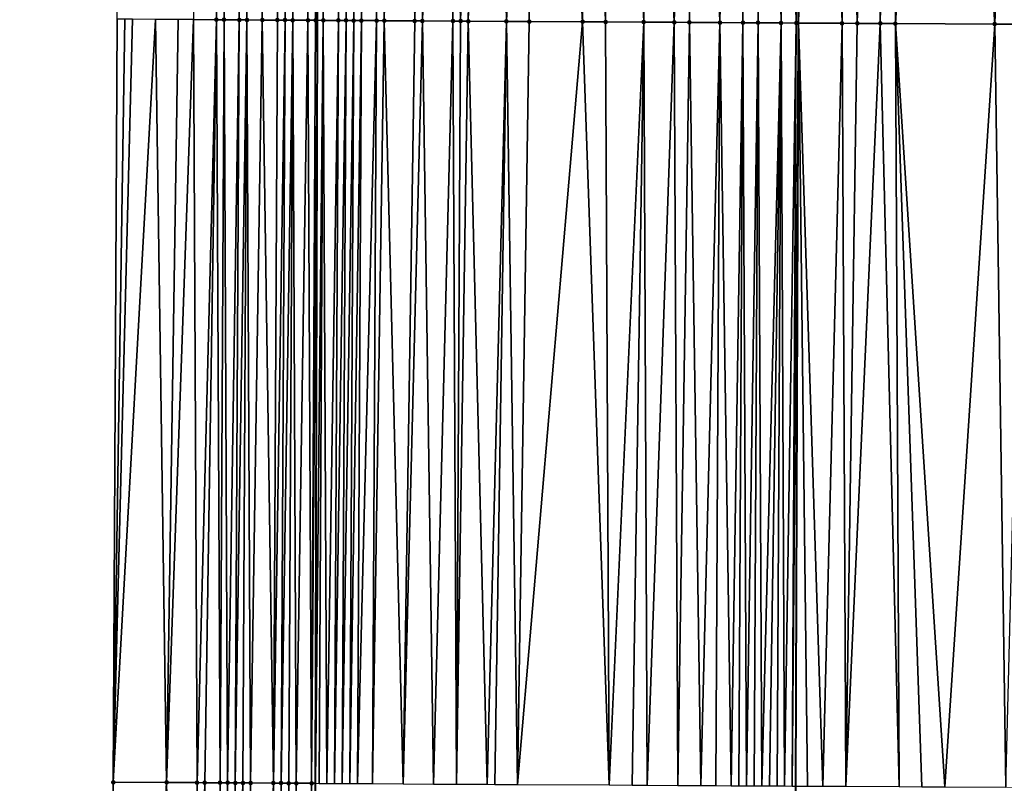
# Model space of a CAD drawing. Header units: feet. Extents: x 2004186 to 2014793, y 836912 to 864902.
# Tile 308 of 974: x 2010718 to 2010743, y 845921 to 845941. Entities that reach past the tile are written whole.
import ezdxf

# ---------------------------------------------------------------- set-up
doc = ezdxf.new("R2010")
doc.units = ezdxf.units.FT
doc.header["$LTSCALE"] = 100
doc.header["$MEASUREMENT"] = 0
for name, color, linetype, lineweight in [('EP_Travel Lane', 5, 'Continuous', 40), ('GPL_Skip Line', 2, 'Continuous', 40), ('Road Shots', 4, 'Continuous', 200), ('Road X-Section', 30, 'Continuous', 13)]:
    doc.layers.add(name, color=color, linetype=linetype, lineweight=lineweight)
doc.layers.add('I-77 SB_MM21-27-Surface-Border', color=7, linetype='Continuous')
doc.layers.add('I-77 SB_MM21-27-Surface-TIN', color=7, linetype='Continuous')

msp = doc.modelspace()

# ---------------------------------------------------------------- linework, layer by layer
at = {"layer": 'EP_Travel Lane'}
msp.add_polyline3d([(2010722.705964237, 845761.7021075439, 425.0050166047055), (2010723.352962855, 845781.692082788, 425.1876852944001), (2010723.911376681, 845801.5690235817, 425.3768788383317), (2010724.297133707, 845821.4646179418, 425.5774614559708), (2010724.598440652, 845841.4595824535, 425.7656775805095), (2010724.899755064, 845861.4550425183, 425.9601118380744), (2010725.134369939, 845881.2516384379, 426.1582307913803), (2010725.246468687, 845901.1065704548, 426.3858411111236), (2010725.302766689, 845921.1055584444, 426.6030436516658), (2010725.359059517, 845941.1027080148, 426.8172123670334), (2010725.345600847, 845960.8608194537, 427.0320121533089), (2010725.217076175, 845980.7078385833, 427.2257612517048), (2010725.046610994, 846000.7055091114, 427.4436580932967), (2010724.876148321, 846020.702885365, 427.6633146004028), (2010724.61601089, 846040.489180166, 427.8715578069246), (2010724.209326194, 846060.3758652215, 428.0537289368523), (2010723.753386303, 846080.3689233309, 428.2517148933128)], dxfattribs=at)
at = {"layer": 'GPL_Skip Line'}
msp.add_polyline3d([(2010735.00175465, 845761.3516280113, 425.4473056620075), (2010735.63421341, 845781.3411571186, 425.6421618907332), (2010736.199726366, 845801.2748992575, 425.8933602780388), (2010736.635738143, 845821.219854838, 426.113222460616), (2010737.009210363, 845841.2136292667, 426.3163967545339), (2010737.382690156, 845861.2078091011, 426.5307603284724), (2010737.67352125, 845881.1068178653, 426.708396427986), (2010737.814525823, 845901.0352713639, 426.9134328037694), (2010737.889335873, 845921.0340159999, 427.1157101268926), (2010737.964142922, 845941.0319583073, 427.3278324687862), (2010737.952741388, 845960.9135045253, 427.5267212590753), (2010737.79674954, 845980.8377834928, 427.732138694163), (2010737.58565998, 846000.8351243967, 427.9571178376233), (2010737.374572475, 846020.8322705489, 428.1892476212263), (2010737.074958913, 846040.725366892, 428.3958278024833), (2010736.632456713, 846060.6663841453, 428.5785453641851), (2010736.141218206, 846080.6587416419, 428.7518538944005)], dxfattribs=at)
at = {"layer": 'I-77 SB_MM21-27-Surface-Border', "color": 3, "linetype": 'ByBlock', "lineweight": -2}
msp.add_polyline3d([(2010717.549640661, 845761.8488889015, 424.8390908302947), (2010717.712514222, 845781.8529040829, 425.009159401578), (2010719.62590575, 845801.6709728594, 425.2506749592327), (2010719.252963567, 845821.5640582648, 425.4147544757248), (2010719.040106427, 845841.5691978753, 425.5709465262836), (2010719.427141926, 845861.5629845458, 425.7555527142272), (2010719.131176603, 845881.3207521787, 425.9175083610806), (2010719.695551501, 845901.1380573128, 426.1531890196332), (2010720.000536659, 845921.1356579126, 426.3906947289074), (2010720.105512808, 845941.1320675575, 426.6186254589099), (2010719.915505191, 845960.8380902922, 426.8223755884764), (2010719.565339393, 845980.6491778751, 427.0229262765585), (2010719.549636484, 846000.648459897, 427.2392904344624), (2010719.733926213, 846020.6495030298, 427.4614194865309), (2010720.038927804, 846040.4022176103, 427.6971068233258), (2010718.811779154, 846060.2494391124, 427.8474846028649), (2010719.536054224, 846080.2701218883, 428.0956971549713)], dxfattribs=at)
at = {"layer": 'I-77 SB_MM21-27-Surface-TIN', "color": 128, "linetype": 'ByBlock', "lineweight": -2}
for points in [[(2010722.715482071, 845960.8495560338, 426.9542229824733), (2010722.315485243, 845960.847946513, 426.9327315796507), (2010722.705471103, 845941.117298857, 426.7435500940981)], [(2010722.715482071, 845960.8495560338, 426.9542229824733), (2010722.705471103, 845941.117298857, 426.7435500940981), (2010722.905467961, 845941.1161754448, 426.7517490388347)], [(2010723.115478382, 845960.8512778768, 426.9652252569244), (2010722.715482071, 845960.8495560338, 426.9542229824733), (2010722.905467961, 845941.1161754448, 426.7517490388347)], [(2010723.115478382, 845960.8512778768, 426.9652252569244), (2010722.905467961, 845941.1161754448, 426.7517490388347), (2010723.305462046, 845941.1139987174, 426.7603249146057)], [(2010723.315476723, 845960.8520986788, 426.9744729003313), (2010723.115478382, 845960.8512778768, 426.9652252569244), (2010723.305462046, 845941.1139987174, 426.7603249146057)], [(2010723.315476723, 845960.8520986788, 426.9744729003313), (2010723.305462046, 845941.1139987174, 426.7603249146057), (2010723.50545887, 845941.1128687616, 426.7692540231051)], [(2010723.915472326, 845960.8544344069, 427.0140456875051), (2010723.315476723, 845960.8520986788, 426.9744729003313), (2010723.50545887, 845941.1128687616, 426.7692540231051)], [(2010723.915472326, 845960.8544344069, 427.0140456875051), (2010723.50545887, 845941.1128687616, 426.7692540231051), (2010723.905452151, 845941.1105389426, 426.7949130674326)], [(2010724.315468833, 845960.8561135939, 427.0290313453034), (2010723.905452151, 845941.1105389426, 426.7949130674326), (2010724.305445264, 845941.1081771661, 426.8241381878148)], [(2010724.315468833, 845960.8561135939, 427.0290313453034), (2010723.915472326, 845960.8544344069, 427.0140456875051), (2010723.905452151, 845941.1105389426, 426.7949130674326)], [(2010724.51546699, 845960.8569742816, 427.0345542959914), (2010724.305445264, 845941.1081771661, 426.8241381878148), (2010724.50544193, 845941.1070170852, 426.8364288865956)], [(2010724.51546699, 845960.8569742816, 427.0345542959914), (2010724.315468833, 845960.8561135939, 427.0290313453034), (2010724.305445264, 845941.1081771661, 426.8241381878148)], [(2010724.51546699, 845960.8569742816, 427.0345542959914), (2010724.50544193, 845941.1070170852, 426.8364288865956), (2010724.705439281, 845941.1059875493, 426.8341523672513)], [(2010724.71546495, 845960.8578777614, 427.0360811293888), (2010724.51546699, 845960.8569742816, 427.0345542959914), (2010724.705439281, 845941.1059875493, 426.8341523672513)], [(2010724.71546495, 845960.8578777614, 427.0360811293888), (2010724.705439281, 845941.1059875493, 426.8341523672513), (2010725.105434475, 845941.1040220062, 426.8191626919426)], [(2010725.115460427, 845960.8597811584, 427.0301290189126), (2010724.71546495, 845960.8578777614, 427.0360811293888), (2010725.105434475, 845941.1040220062, 426.8191626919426)], [(2010725.115460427, 845960.8597811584, 427.0301290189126), (2010725.105434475, 845941.1040220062, 426.8191626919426), (2010725.30543196, 845941.1030180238, 426.8140347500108)], [(2010725.315458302, 845960.8607029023, 427.0299502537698), (2010725.115460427, 845960.8597811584, 427.0301290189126), (2010725.30543196, 845941.1030180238, 426.8140347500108)], [(2010725.30543196, 845941.1030180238, 426.8140347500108), (2010725.359059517, 845941.1027080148, 426.8172123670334), (2010725.345600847, 845960.8608194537, 427.0320121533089)], [(2010725.315458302, 845960.8607029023, 427.0299502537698), (2010725.30543196, 845941.1030180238, 426.8140347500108), (2010725.345600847, 845960.8608194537, 427.0320121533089)], [(2010725.515456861, 845960.8614762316, 427.0436311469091), (2010725.345600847, 845960.8608194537, 427.0320121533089), (2010725.359059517, 845941.1027080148, 426.8172123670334)], [(2010725.515456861, 845960.8614762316, 427.0436311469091), (2010725.359059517, 845941.1027080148, 426.8172123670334), (2010725.505428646, 845941.1018618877, 426.8258852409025)], [(2010725.715455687, 845960.8621914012, 427.0627432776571), (2010725.505428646, 845941.1018618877, 426.8258852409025), (2010725.905421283, 845941.0994094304, 426.8652292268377)], [(2010725.715455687, 845960.8621914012, 427.0627432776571), (2010725.515456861, 845960.8614762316, 427.0436311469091), (2010725.505428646, 845941.1018618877, 426.8258852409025)], [(2010725.915454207, 845960.8629731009, 427.0756425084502), (2010725.715455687, 845960.8621914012, 427.0627432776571), (2010725.905421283, 845941.0994094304, 426.8652292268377)], [(2010725.915454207, 845960.8629731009, 427.0756425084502), (2010725.905421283, 845941.0994094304, 426.8652292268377), (2010726.105417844, 845941.0982292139, 426.8797668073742)], [(2010726.31545081, 845960.8646315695, 427.0925629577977), (2010725.915454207, 845960.8629731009, 427.0756425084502), (2010726.105417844, 845941.0982292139, 426.8797668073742)], [(2010726.31545081, 845960.8646315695, 427.0925629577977), (2010726.105417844, 845941.0982292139, 426.8797668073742), (2010726.305414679, 845941.0971013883, 426.888458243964)], [(2010726.31545081, 845960.8646315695, 427.0925629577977), (2010726.305414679, 845941.0971013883, 426.888458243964), (2010726.505411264, 845941.0959259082, 426.902467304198)], [(2010726.915445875, 845960.8670843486, 427.1212049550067), (2010726.31545081, 845960.8646315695, 427.0925629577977), (2010726.505411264, 845941.0959259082, 426.902467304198)], [(2010726.915445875, 845960.8670843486, 427.1212049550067), (2010726.505411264, 845941.0959259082, 426.902467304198), (2010726.905404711, 845941.0936278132, 426.9245863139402)], [(2010726.915445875, 845960.8670843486, 427.1212049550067), (2010726.905404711, 845941.0936278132, 426.9245863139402), (2010727.10540165, 845941.0925195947, 426.9310898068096)], [(2010727.515440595, 845960.8696120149, 427.1428536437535), (2010726.915445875, 845960.8670843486, 427.1212049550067), (2010727.10540165, 845941.0925195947, 426.9310898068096)], [(2010727.515440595, 845960.8696120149, 427.1428536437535), (2010727.10540165, 845941.0925195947, 426.9310898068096), (2010727.905389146, 845941.0880379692, 426.9625438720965)], [(2010728.315433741, 845960.8729421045, 427.1754662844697), (2010727.515440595, 845960.8696120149, 427.1428536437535), (2010727.905389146, 845941.0880379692, 426.9625438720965)], [(2010728.315433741, 845960.8729421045, 427.1754662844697), (2010727.905389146, 845941.0880379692, 426.9625438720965), (2010728.105385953, 845941.0869048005, 426.97183152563)], [(2010728.715430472, 845960.8745727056, 427.1949891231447), (2010728.105385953, 845941.0869048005, 426.97183152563), (2010728.905373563, 845941.0824447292, 427.0008804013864)], [(2010728.715430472, 845960.8745727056, 427.1949891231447), (2010728.315433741, 845960.8729421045, 427.1754662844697), (2010728.105385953, 845941.0869048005, 426.97183152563)], [(2010729.715421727, 845960.878773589, 427.2321809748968), (2010728.715430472, 845960.8745727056, 427.1949891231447), (2010729.105370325, 845941.081303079, 427.0111144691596)], [(2010728.715430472, 845960.8745727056, 427.1949891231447), (2010728.905373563, 845941.0824447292, 427.0008804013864), (2010729.105370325, 845941.081303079, 427.0111144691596)], [(2010729.715421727, 845960.878773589, 427.2321809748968), (2010729.105370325, 845941.081303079, 427.0111144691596), (2010729.305367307, 845941.0802030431, 427.0167048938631)], [(2010729.915419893, 845960.8796323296, 427.2378857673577), (2010729.305367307, 845941.0802030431, 427.0167048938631), (2010730.305351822, 845941.0746286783, 427.0529351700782)], [(2010729.915419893, 845960.8796323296, 427.2378857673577), (2010729.715421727, 845960.878773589, 427.2321809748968), (2010729.305367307, 845941.0802030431, 427.0167048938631)], [(2010731.115409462, 845960.8846599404, 427.2837719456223), (2010729.915419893, 845960.8796323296, 427.2378857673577), (2010730.305351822, 845941.0746286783, 427.0529351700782)], [(2010731.115409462, 845960.8846599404, 427.2837719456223), (2010730.305351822, 845941.0746286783, 427.0529351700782), (2010730.905342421, 845941.0712630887, 427.0770134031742)], [(2010731.115409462, 845960.8846599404, 427.2837719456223), (2010730.905342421, 845941.0712630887, 427.0770134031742), (2010732.305320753, 845941.0634607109, 427.1275424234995)], [(2010732.315398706, 845960.889757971, 427.3230819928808), (2010731.115409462, 845960.8846599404, 427.2837719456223), (2010732.305320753, 845941.0634607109, 427.1275424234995)], [(2010732.315398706, 845960.889757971, 427.3230819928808), (2010732.305320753, 845941.0634607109, 427.1275424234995), (2010732.905311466, 845941.0601168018, 427.1492013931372)], [(2010733.115391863, 845960.893085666, 427.355918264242), (2010732.315398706, 845960.889757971, 427.3230819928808), (2010732.905311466, 845941.0601168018, 427.1492013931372)], [(2010733.115391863, 845960.893085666, 427.355918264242), (2010732.905311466, 845941.0601168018, 427.1492013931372), (2010733.905295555, 845941.0544612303, 427.1944933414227)], [(2010733.915385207, 845960.896372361, 427.3925833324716), (2010733.115391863, 845960.893085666, 427.355918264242), (2010733.905295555, 845941.0544612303, 427.1944933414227)], [(2010733.915385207, 845960.896372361, 427.3925833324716), (2010733.905295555, 845941.0544612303, 427.1944933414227), (2010734.705283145, 845941.0499973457, 427.2239677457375)], [(2010735.315372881, 845960.9022717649, 427.4429553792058), (2010733.915385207, 845960.896372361, 427.3925833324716), (2010734.705283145, 845941.0499973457, 427.2239677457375)], [(2010735.315372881, 845960.9022717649, 427.4429553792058), (2010734.705283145, 845941.0499973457, 427.2239677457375), (2010735.105277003, 845941.0477774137, 427.2373647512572)], [(2010735.315372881, 845960.9022717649, 427.4429553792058), (2010735.105277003, 845941.0477774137, 427.2373647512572), (2010735.905264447, 845941.043285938, 427.2699180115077)], [(2010735.915367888, 845960.9047372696, 427.4704090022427), (2010735.315372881, 845960.9022717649, 427.4429553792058), (2010735.905264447, 845941.043285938, 427.2699180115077)], [(2010736.315364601, 845960.9063717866, 427.4895661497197), (2010735.905264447, 845941.043285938, 427.2699180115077), (2010736.505254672, 845941.0398489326, 427.3019653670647)], [(2010736.315364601, 845960.9063717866, 427.4895661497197), (2010735.915367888, 845960.9047372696, 427.4704090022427), (2010735.905264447, 845941.043285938, 427.2699180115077)], [(2010736.515362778, 845960.9072281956, 427.4954886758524), (2010736.315364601, 845960.9063717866, 427.4895661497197), (2010736.505254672, 845941.0398489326, 427.3019653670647)], [(2010736.715360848, 845960.9081077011, 427.4992543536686), (2010736.505254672, 845941.0398489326, 427.3019653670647), (2010736.905248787, 845941.0376779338, 427.3099019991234)], [(2010736.715360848, 845960.9081077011, 427.4992543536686), (2010736.515362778, 845960.9072281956, 427.4954886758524), (2010736.505254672, 845941.0398489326, 427.3019653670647)], [(2010737.115356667, 845960.909936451, 427.5002731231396), (2010736.715360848, 845960.9081077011, 427.4992543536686), (2010736.905248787, 845941.0376779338, 427.3099019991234)], [(2010737.115356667, 845960.909936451, 427.5002731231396), (2010736.905248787, 845941.0376779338, 427.3099019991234), (2010737.505240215, 845941.0344701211, 427.3163742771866)], [(2010737.515352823, 845960.9116922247, 427.5081067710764), (2010737.115356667, 845960.909936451, 427.5002731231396), (2010737.505240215, 845941.0344701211, 427.3163742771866)], [(2010737.515352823, 845960.9116922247, 427.5081067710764), (2010737.505240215, 845941.0344701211, 427.3163742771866), (2010737.905234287, 845941.0322911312, 427.3252026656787)], [(2010737.515352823, 845960.9116922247, 427.5081067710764), (2010737.905234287, 845941.0322911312, 427.3252026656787), (2010737.952741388, 845960.9135045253, 427.5267212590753)], [(2010737.905234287, 845941.0322911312, 427.3252026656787), (2010737.964142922, 845941.0319583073, 427.3278324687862), (2010737.952741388, 845960.9135045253, 427.5267212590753)], [(2010738.115347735, 845960.9141782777, 427.5336414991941), (2010737.952741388, 845960.9135045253, 427.5267212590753), (2010737.964142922, 845941.0319583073, 427.3278324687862)], [(2010738.515344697, 845960.9157585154, 427.5578675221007), (2010737.964142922, 845941.0319583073, 427.3278324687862), (2010739.105215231, 845941.0255114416, 427.3787722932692)], [(2010738.515344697, 845960.9157585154, 427.5578675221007), (2010738.115347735, 845960.9141782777, 427.5336414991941), (2010737.964142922, 845941.0319583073, 427.3278324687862)], [(2010739.115339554, 845960.9182565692, 427.5822815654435), (2010738.515344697, 845960.9157585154, 427.5578675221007), (2010739.105215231, 845941.0255114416, 427.3787722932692)], [(2010739.115339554, 845960.9182565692, 427.5822815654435), (2010739.105215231, 845941.0255114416, 427.3787722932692), (2010739.505208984, 845941.0232715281, 427.3943989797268)], [(2010740.115330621, 845960.9224984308, 427.6156466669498), (2010739.115339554, 845960.9182565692, 427.5822815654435), (2010739.505208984, 845941.0232715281, 427.3943989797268)], [(2010740.115330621, 845960.9224984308, 427.6156466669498), (2010739.505208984, 845941.0232715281, 427.3943989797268), (2010740.105199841, 845941.0199548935, 427.4130144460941)], [(2010740.515327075, 845960.9241893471, 427.6295370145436), (2010740.105199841, 845941.0199548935, 427.4130144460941), (2010740.505193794, 845941.0177530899, 427.4243885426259)], [(2010740.515327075, 845960.9241893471, 427.6295370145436), (2010740.115330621, 845960.9224984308, 427.6156466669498), (2010740.105199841, 845941.0199548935, 427.4130144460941)], [(2010743.105153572, 845941.0032667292, 427.5178075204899), (2010741.715316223, 845960.9293083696, 427.6668867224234), (2010740.505193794, 845941.0177530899, 427.4243885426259)], [(2010741.715316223, 845960.9293083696, 427.6668867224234), (2010741.315319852, 845960.9275994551, 427.6546771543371), (2010740.505193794, 845941.0177530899, 427.4243885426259)], [(2010741.315319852, 845960.9275994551, 427.6546771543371), (2010740.515327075, 845960.9241893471, 427.6295370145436), (2010740.505193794, 845941.0177530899, 427.4243885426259)], [(2010743.105153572, 845941.0032667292, 427.5178075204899), (2010742.515309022, 845960.9327136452, 427.6924781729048), (2010741.715316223, 845960.9293083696, 427.6668867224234)], [(2010743.315302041, 845960.9360713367, 427.7225132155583), (2010742.515309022, 845960.9327136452, 427.6924781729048), (2010743.105153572, 845941.0032667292, 427.5178075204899)], [(2010743.715298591, 845960.9377412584, 427.7383641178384), (2010743.105153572, 845941.0032667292, 427.5178075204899), (2010743.905141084, 845940.998788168, 427.5489196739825)], [(2010743.715298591, 845960.9377412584, 427.7383641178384), (2010743.315302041, 845960.9360713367, 427.7225132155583), (2010743.105153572, 845941.0032667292, 427.5178075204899)], [(2010722.315485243, 845960.847946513, 426.9327315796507), (2010722.105480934, 845941.1207463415, 426.7103333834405), (2010722.705471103, 845941.117298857, 426.7435500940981)], [(2010720.305509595, 845941.1309306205, 426.6283336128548), (2010720.105512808, 845941.1320675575, 426.6186254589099), (2010720.000536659, 845921.1356579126, 426.3906947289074)], [(2010720.505506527, 845941.1298213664, 426.6349526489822), (2010720.305509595, 845941.1309306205, 426.6283336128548), (2010720.000536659, 845921.1356579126, 426.3906947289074)], [(2010721.105497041, 845941.1264393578, 426.6608630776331), (2010720.505506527, 845941.1298213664, 426.6349526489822), (2010720.000536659, 845921.1356579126, 426.3906947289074)], [(2010721.105497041, 845941.1264393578, 426.6608630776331), (2010720.000536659, 845921.1356579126, 426.3906947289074), (2010721.400513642, 845921.1275988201, 426.4572448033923)], [(2010721.705487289, 845941.1230070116, 426.6923905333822), (2010721.105497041, 845941.1264393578, 426.6608630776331), (2010721.400513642, 845921.1275988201, 426.4572448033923)], [(2010722.105480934, 845941.1207463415, 426.7103333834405), (2010721.705487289, 845941.1230070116, 426.6923905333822), (2010721.400513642, 845921.1275988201, 426.4572448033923)], [(2010722.105480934, 845941.1207463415, 426.7103333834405), (2010721.400513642, 845921.1275988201, 426.4572448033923), (2010722.200500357, 845921.1229682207, 426.4976561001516)], [(2010722.705471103, 845941.117298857, 426.7435500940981), (2010722.105480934, 845941.1207463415, 426.7103333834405), (2010722.200500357, 845921.1229682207, 426.4976561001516)], [(2010722.705471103, 845941.117298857, 426.7435500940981), (2010722.200500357, 845921.1229682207, 426.4976561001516), (2010722.400497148, 845921.121832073, 426.5057421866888)], [(2010722.705471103, 845941.117298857, 426.7435500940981), (2010722.400497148, 845921.121832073, 426.5057421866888), (2010722.800490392, 845921.119495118, 426.527978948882)], [(2010722.905467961, 845941.1161754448, 426.7517490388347), (2010722.705471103, 845941.117298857, 426.7435500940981), (2010722.800490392, 845921.119495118, 426.527978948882)], [(2010722.905467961, 845941.1161754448, 426.7517490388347), (2010722.800490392, 845921.119495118, 426.527978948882), (2010723.000487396, 845921.1183995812, 426.5322560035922)], [(2010723.305462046, 845941.1139987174, 426.7603249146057), (2010722.905467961, 845941.1161754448, 426.7517490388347), (2010723.000487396, 845921.1183995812, 426.5322560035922)], [(2010723.305462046, 845941.1139987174, 426.7603249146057), (2010723.000487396, 845921.1183995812, 426.5322560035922), (2010723.200484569, 845921.1173361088, 426.5335256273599)], [(2010723.50545887, 845941.1128687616, 426.7692540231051), (2010723.305462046, 845941.1139987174, 426.7603249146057), (2010723.200484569, 845921.1173361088, 426.5335256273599)], [(2010723.50545887, 845941.1128687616, 426.7692540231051), (2010723.200484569, 845921.1173361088, 426.5335256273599), (2010723.400481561, 845921.1162380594, 426.5380383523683)], [(2010723.50545887, 845941.1128687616, 426.7692540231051), (2010723.400481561, 845921.1162380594, 426.5380383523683), (2010723.600478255, 845921.1150834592, 426.5478551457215)], [(2010723.905452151, 845941.1105389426, 426.7949130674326), (2010723.50545887, 845941.1128687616, 426.7692540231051), (2010723.600478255, 845921.1150834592, 426.5478551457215)], [(2010723.905452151, 845941.1105389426, 426.7949130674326), (2010723.600478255, 845921.1150834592, 426.5478551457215), (2010724.200467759, 845921.1115091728, 426.5876683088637)], [(2010724.305445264, 845941.1081771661, 426.8241381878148), (2010723.905452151, 845941.1105389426, 426.7949130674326), (2010724.200467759, 845921.1115091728, 426.5876683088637)], [(2010724.50544193, 845941.1070170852, 426.8364288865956), (2010724.305445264, 845941.1081771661, 426.8241381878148), (2010724.200467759, 845921.1115091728, 426.5876683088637)], [(2010724.50544193, 845941.1070170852, 426.8364288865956), (2010724.200467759, 845921.1115091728, 426.5876683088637), (2010724.400464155, 845921.1102976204, 426.6028268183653)], [(2010724.705439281, 845941.1059875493, 426.8341523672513), (2010724.50544193, 845941.1070170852, 426.8364288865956), (2010724.400464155, 845921.1102976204, 426.6028268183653)], [(2010724.705439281, 845941.1059875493, 426.8341523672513), (2010724.400464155, 845921.1102976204, 426.6028268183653), (2010724.600460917, 845921.1091559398, 426.6114318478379)], [(2010724.705439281, 845941.1059875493, 426.8341523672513), (2010724.600460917, 845921.1091559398, 426.6114318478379), (2010724.800458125, 845921.1080991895, 426.6120710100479)], [(2010725.105434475, 845941.1040220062, 426.8191626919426), (2010724.705439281, 845941.1059875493, 426.8341523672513), (2010724.800458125, 845921.1080991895, 426.6120710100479)], [(2010725.105434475, 845941.1040220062, 426.8191626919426), (2010724.800458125, 845921.1080991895, 426.6120710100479), (2010725.200453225, 845921.106115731, 426.6011522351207)], [(2010725.30543196, 845941.1030180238, 426.8140347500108), (2010725.105434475, 845941.1040220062, 426.8191626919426), (2010725.200453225, 845921.106115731, 426.6011522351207)], [(2010725.30543196, 845941.1030180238, 426.8140347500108), (2010725.200453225, 845921.106115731, 426.6011522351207), (2010725.359059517, 845941.1027080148, 426.8172123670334)], [(2010725.200453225, 845921.106115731, 426.6011522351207), (2010725.302766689, 845921.1055584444, 426.6030436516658), (2010725.359059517, 845941.1027080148, 426.8172123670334)], [(2010725.505428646, 845941.1018618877, 426.8258852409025), (2010725.359059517, 845941.1027080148, 426.8172123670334), (2010725.302766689, 845921.1055584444, 426.6030436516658)], [(2010725.505428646, 845941.1018618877, 426.8258852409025), (2010725.302766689, 845921.1055584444, 426.6030436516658), (2010725.400450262, 845921.105026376, 426.6048494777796)], [(2010725.505428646, 845941.1018618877, 426.8258852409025), (2010725.400450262, 845921.105026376, 426.6048494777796), (2010725.600446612, 845921.1038062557, 426.6208115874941)], [(2010725.905421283, 845941.0994094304, 426.8652292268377), (2010725.505428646, 845941.1018618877, 426.8258852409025), (2010725.600446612, 845921.1038062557, 426.6208115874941)], [(2010725.905421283, 845941.0994094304, 426.8652292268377), (2010725.600446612, 845921.1038062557, 426.6208115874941), (2010725.800442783, 845921.1025518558, 426.6399889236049)], [(2010726.105417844, 845941.0982292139, 426.8797668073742), (2010725.905421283, 845941.0994094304, 426.8652292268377), (2010725.800442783, 845921.1025518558, 426.6399889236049)], [(2010726.105417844, 845941.0982292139, 426.8797668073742), (2010725.800442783, 845921.1025518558, 426.6399889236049), (2010726.000439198, 845921.1013438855, 426.65481144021)], [(2010726.305414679, 845941.0971013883, 426.888458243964), (2010726.105417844, 845941.0982292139, 426.8797668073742), (2010726.000439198, 845921.1013438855, 426.65481144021)], [(2010726.305414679, 845941.0971013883, 426.888458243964), (2010726.000439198, 845921.1013438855, 426.65481144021), (2010726.200436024, 845921.1002142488, 426.6622868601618)], [(2010726.505411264, 845941.0959259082, 426.902467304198), (2010726.305414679, 845941.0971013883, 426.888458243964), (2010726.200436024, 845921.1002142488, 426.6622868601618)], [(2010726.505411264, 845941.0959259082, 426.902467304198), (2010726.200436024, 845921.1002142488, 426.6622868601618), (2010726.400432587, 845921.0990347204, 426.6744417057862)], [(2010726.905404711, 845941.0936278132, 426.9245863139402), (2010726.505411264, 845941.0959259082, 426.902467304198), (2010726.400432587, 845921.0990347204, 426.6744417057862)], [(2010726.905404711, 845941.0936278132, 426.9245863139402), (2010726.400432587, 845921.0990347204, 426.6744417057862), (2010726.800425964, 845921.0967232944, 426.6942840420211)], [(2010727.10540165, 845941.0925195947, 426.9310898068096), (2010726.905404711, 845941.0936278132, 426.9245863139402), (2010726.800425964, 845921.0967232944, 426.6942840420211)], [(2010727.10540165, 845941.0925195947, 426.9310898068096), (2010726.800425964, 845921.0967232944, 426.6942840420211), (2010727.600413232, 845921.0921980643, 426.7248124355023)], [(2010727.905389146, 845941.0880379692, 426.9625438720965), (2010727.10540165, 845941.0925195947, 426.9310898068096), (2010727.600413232, 845921.0921980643, 426.7248124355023)], [(2010728.105385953, 845941.0869048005, 426.97183152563), (2010727.905389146, 845941.0880379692, 426.9625438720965), (2010727.600413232, 845921.0921980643, 426.7248124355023)], [(2010728.105385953, 845941.0869048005, 426.97183152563), (2010727.600413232, 845921.0921980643, 426.7248124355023), (2010728.400400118, 845921.0876000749, 426.7621651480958)], [(2010728.905373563, 845941.0824447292, 427.0008804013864), (2010728.105385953, 845941.0869048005, 426.97183152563), (2010728.400400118, 845921.0876000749, 426.7621651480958)], [(2010728.905373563, 845941.0824447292, 427.0008804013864), (2010728.400400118, 845921.0876000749, 426.7621651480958), (2010729.000390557, 845921.08420392, 426.7852708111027)], [(2010729.105370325, 845941.081303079, 427.0111144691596), (2010728.905373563, 845941.0824447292, 427.0008804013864), (2010729.000390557, 845921.08420392, 426.7852708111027)], [(2010729.305367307, 845941.0802030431, 427.0167048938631), (2010729.105370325, 845941.081303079, 427.0111144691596), (2010729.000390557, 845921.08420392, 426.7852708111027)], [(2010729.305367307, 845941.0802030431, 427.0167048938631), (2010729.000390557, 845921.08420392, 426.7852708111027), (2010729.800377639, 845921.0796434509, 426.8191043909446)], [(2010730.305351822, 845941.0746286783, 427.0529351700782), (2010729.305367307, 845941.0802030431, 427.0167048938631), (2010729.800377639, 845921.0796434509, 426.8191043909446)], [(2010730.305351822, 845941.0746286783, 427.0529351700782), (2010729.800377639, 845921.0796434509, 426.8191043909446), (2010730.000374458, 845921.0785125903, 426.8266945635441)], [(2010730.305351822, 845941.0746286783, 427.0529351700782), (2010730.000374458, 845921.0785125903, 426.8266945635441), (2010730.600365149, 845921.0751643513, 426.8453060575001)], [(2010730.905342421, 845941.0712630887, 427.0770134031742), (2010730.305351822, 845941.0746286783, 427.0529351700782), (2010730.600365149, 845921.0751643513, 426.8453060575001)], [(2010732.305320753, 845941.0634607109, 427.1275424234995), (2010730.905342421, 845941.0712630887, 427.0770134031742), (2010730.600365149, 845921.0751643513, 426.8453060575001)], [(2010732.305320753, 845941.0634607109, 427.1275424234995), (2010730.600365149, 845921.0751643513, 426.8453060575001), (2010733.000327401, 845921.0616743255, 426.928856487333)], [(2010732.905311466, 845941.0601168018, 427.1492013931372), (2010732.305320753, 845941.0634607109, 427.1275424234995), (2010733.000327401, 845921.0616743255, 426.928856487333)], [(2010733.905295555, 845941.0544612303, 427.1944933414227), (2010732.905311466, 845941.0601168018, 427.1492013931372), (2010733.000327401, 845921.0616743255, 426.928856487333)], [(2010733.905295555, 845941.0544612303, 427.1944933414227), (2010733.000327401, 845921.0616743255, 426.928856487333), (2010733.600317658, 845921.058243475, 426.9552163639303)], [(2010733.905295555, 845941.0544612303, 427.1944933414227), (2010733.600317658, 845921.058243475, 426.9552163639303), (2010734.000311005, 845921.0559260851, 426.9756180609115)], [(2010734.705283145, 845941.0499973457, 427.2239677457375), (2010733.905295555, 845941.0544612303, 427.1944933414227), (2010734.000311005, 845921.0559260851, 426.9756180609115)], [(2010734.705283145, 845941.0499973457, 427.2239677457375), (2010734.000311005, 845921.0559260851, 426.9756180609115), (2010734.800298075, 845921.0513633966, 427.0096597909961)], [(2010735.105277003, 845941.0477774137, 427.2373647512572), (2010734.705283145, 845941.0499973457, 427.2239677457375), (2010734.800298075, 845921.0513633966, 427.0096597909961)], [(2010735.105277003, 845941.0477774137, 427.2373647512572), (2010734.800298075, 845921.0513633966, 427.0096597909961), (2010735.400288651, 845921.0479934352, 427.0303086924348)], [(2010735.905264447, 845941.043285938, 427.2699180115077), (2010735.105277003, 845941.0477774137, 427.2373647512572), (2010735.400288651, 845921.0479934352, 427.0303086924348)], [(2010735.905264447, 845941.043285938, 427.2699180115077), (2010735.400288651, 845921.0479934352, 427.0303086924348), (2010735.800282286, 845921.0457309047, 427.045564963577)], [(2010735.905264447, 845941.043285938, 427.2699180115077), (2010735.800282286, 845921.0457309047, 427.045564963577), (2010736.200276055, 845921.0434941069, 427.0584076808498)], [(2010736.505254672, 845941.0398489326, 427.3019653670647), (2010735.905264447, 845941.043285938, 427.2699180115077), (2010736.200276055, 845921.0434941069, 427.0584076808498)], [(2010736.505254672, 845941.0398489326, 427.3019653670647), (2010736.200276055, 845921.0434941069, 427.0584076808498), (2010736.400272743, 845921.042338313, 427.0683364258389)], [(2010736.505254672, 845941.0398489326, 427.3019653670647), (2010736.400272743, 845921.042338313, 427.0683364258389), (2010736.600269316, 845921.041160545, 427.0803262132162)], [(2010736.905248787, 845941.0376779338, 427.3099019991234), (2010736.505254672, 845941.0398489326, 427.3019653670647), (2010736.600269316, 845921.041160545, 427.0803262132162)], [(2010736.905248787, 845941.0376779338, 427.3099019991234), (2010736.600269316, 845921.041160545, 427.0803262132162), (2010736.800266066, 845921.0400163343, 427.0891685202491)], [(2010736.905248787, 845941.0376779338, 427.3099019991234), (2010736.800266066, 845921.0400163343, 427.0891685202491), (2010737.000263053, 845921.0389173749, 427.0937665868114)], [(2010737.505240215, 845941.0344701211, 427.3163742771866), (2010736.905248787, 845941.0376779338, 427.3099019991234), (2010737.000263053, 845921.0389173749, 427.0937665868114)], [(2010737.505240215, 845941.0344701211, 427.3163742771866), (2010737.000263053, 845921.0389173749, 427.0937665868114), (2010737.200260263, 845921.0378610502, 427.094365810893)], [(2010737.505240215, 845941.0344701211, 427.3163742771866), (2010737.200260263, 845921.0378610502, 427.094365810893), (2010737.400257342, 845921.0367797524, 427.0973073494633)], [(2010737.505240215, 845941.0344701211, 427.3163742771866), (2010737.400257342, 845921.0367797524, 427.0973073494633), (2010737.60025427, 845921.035669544, 427.1029604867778)], [(2010737.905234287, 845941.0322911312, 427.3252026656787), (2010737.505240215, 845941.0344701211, 427.3163742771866), (2010737.60025427, 845921.035669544, 427.1029604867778)], [(2010737.905234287, 845941.0322911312, 427.3252026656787), (2010737.60025427, 845921.035669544, 427.1029604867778), (2010737.800250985, 845921.0345188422, 427.1124116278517)], [(2010737.905234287, 845941.0322911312, 427.3252026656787), (2010737.800250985, 845921.0345188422, 427.1124116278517), (2010737.964142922, 845941.0319583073, 427.3278324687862)], [(2010737.800250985, 845921.0345188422, 427.1124116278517), (2010737.889335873, 845921.0340159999, 427.1157101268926), (2010737.964142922, 845941.0319583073, 427.3278324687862)], [(2010738.200244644, 845921.0322610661, 427.1272219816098), (2010737.964142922, 845941.0319583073, 427.3278324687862), (2010737.889335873, 845921.0340159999, 427.1157101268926)], [(2010739.105215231, 845941.0255114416, 427.3787722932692), (2010737.964142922, 845941.0319583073, 427.3278324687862), (2010738.600237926, 845921.0299313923, 427.1487758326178)], [(2010738.600237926, 845921.0299313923, 427.1487758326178), (2010737.964142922, 845941.0319583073, 427.3278324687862), (2010738.200244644, 845921.0322610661, 427.1272219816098)], [(2010739.105215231, 845941.0255114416, 427.3787722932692), (2010738.600237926, 845921.0299313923, 427.1487758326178), (2010739.200228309, 845921.0265246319, 427.1728762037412)], [(2010739.505208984, 845941.0232715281, 427.3943989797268), (2010739.105215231, 845941.0255114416, 427.3787722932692), (2010739.200228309, 845921.0265246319, 427.1728762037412)], [(2010740.105199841, 845941.0199548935, 427.4130144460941), (2010739.505208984, 845941.0232715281, 427.3943989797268), (2010739.200228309, 845921.0265246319, 427.1728762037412)], [(2010740.105199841, 845941.0199548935, 427.4130144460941), (2010739.200228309, 845921.0265246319, 427.1728762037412), (2010740.600206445, 845921.0186850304, 427.2188395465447)], [(2010740.505193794, 845941.0177530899, 427.4243885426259), (2010740.105199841, 845941.0199548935, 427.4130144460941), (2010740.600206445, 845921.0186850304, 427.2188395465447)], [(2010743.105153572, 845941.0032667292, 427.5178075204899), (2010740.505193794, 845941.0177530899, 427.4243885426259), (2010741.800187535, 845921.0119330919, 427.2612643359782)], [(2010740.505193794, 845941.0177530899, 427.4243885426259), (2010741.200196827, 845921.0152778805, 427.2429764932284), (2010741.800187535, 845921.0119330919, 427.2612643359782)], [(2010740.505193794, 845941.0177530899, 427.4243885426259), (2010740.600206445, 845921.0186850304, 427.2188395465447), (2010741.200196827, 845921.0152778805, 427.2429764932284)], [(2010743.105153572, 845941.0032667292, 427.5178075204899), (2010741.800187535, 845921.0119330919, 427.2612643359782), (2010743.400162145, 845921.0028969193, 427.3209810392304)], [(2010743.905141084, 845940.998788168, 427.5489196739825), (2010743.105153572, 845941.0032667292, 427.5178075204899), (2010743.400162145, 845921.0028969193, 427.3209810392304)], [(2010720.000536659, 845921.1356579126, 426.3906947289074), (2010719.695551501, 845901.1380573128, 426.1531890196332), (2010720.295541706, 845901.1346165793, 426.182041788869)], [(2010721.400513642, 845921.1275988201, 426.4572448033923), (2010720.000536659, 845921.1356579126, 426.3906947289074), (2010720.295541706, 845901.1346165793, 426.182041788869)], [(2010721.400513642, 845921.1275988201, 426.4572448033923), (2010720.295541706, 845901.1346165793, 426.182041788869), (2010721.89551558, 845901.1254402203, 426.2590885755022)], [(2010722.200500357, 845921.1229682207, 426.4976561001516), (2010721.400513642, 845921.1275988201, 426.4572448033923), (2010721.89551558, 845901.1254402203, 426.2590885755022)], [(2010722.400497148, 845921.121832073, 426.5057421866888), (2010722.200500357, 845921.1229682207, 426.4976561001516), (2010721.89551558, 845901.1254402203, 426.2590885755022)], [(2010722.400497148, 845921.121832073, 426.5057421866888), (2010721.89551558, 845901.1254402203, 426.2590885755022), (2010722.495505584, 845901.1219611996, 426.2917384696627)], [(2010722.800490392, 845921.119495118, 426.527978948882), (2010722.400497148, 845921.121832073, 426.5057421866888), (2010722.495505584, 845901.1219611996, 426.2917384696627)], [(2010722.800490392, 845921.119495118, 426.527978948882), (2010722.495505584, 845901.1219611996, 426.2917384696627), (2010722.895499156, 845901.1196867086, 426.3090564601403)], [(2010723.000487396, 845921.1183995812, 426.5322560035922), (2010722.800490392, 845921.119495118, 426.527978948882), (2010722.895499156, 845901.1196867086, 426.3090564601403)], [(2010723.200484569, 845921.1173361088, 426.5335256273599), (2010723.000487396, 845921.1183995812, 426.5322560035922), (2010722.895499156, 845901.1196867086, 426.3090564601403)], [(2010723.400481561, 845921.1162380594, 426.5380383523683), (2010723.200484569, 845921.1173361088, 426.5335256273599), (2010722.895499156, 845901.1196867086, 426.3090564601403)], [(2010723.400481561, 845921.1162380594, 426.5380383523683), (2010722.895499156, 845901.1196867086, 426.3090564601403), (2010723.495489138, 845901.1162035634, 426.3421154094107)], [(2010723.600478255, 845921.1150834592, 426.5478551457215), (2010723.400481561, 845921.1162380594, 426.5380383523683), (2010723.495489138, 845901.1162035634, 426.3421154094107)], [(2010724.200467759, 845921.1115091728, 426.5876683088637), (2010723.600478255, 845921.1150834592, 426.5478551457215), (2010723.495489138, 845901.1162035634, 426.3421154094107)], [(2010724.200467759, 845921.1115091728, 426.5876683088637), (2010723.495489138, 845901.1162035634, 426.3421154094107), (2010724.495472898, 845901.1104851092, 426.3886064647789)], [(2010724.400464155, 845921.1102976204, 426.6028268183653), (2010724.200467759, 845921.1115091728, 426.5876683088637), (2010724.495472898, 845901.1104851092, 426.3886064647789)], [(2010724.600460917, 845921.1091559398, 426.6114318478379), (2010724.400464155, 845921.1102976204, 426.6028268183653), (2010724.495472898, 845901.1104851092, 426.3886064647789)], [(2010724.800458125, 845921.1080991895, 426.6120710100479), (2010724.600460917, 845921.1091559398, 426.6114318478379), (2010724.495472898, 845901.1104851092, 426.3886064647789)], [(2010724.800458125, 845921.1080991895, 426.6120710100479), (2010724.495472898, 845901.1104851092, 426.3886064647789), (2010724.69547009, 845901.1094253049, 426.3895852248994)], [(2010724.800458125, 845921.1080991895, 426.6120710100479), (2010724.69547009, 845901.1094253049, 426.3895852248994), (2010725.095464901, 845901.1073870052, 426.3834789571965)], [(2010725.200453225, 845921.106115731, 426.6011522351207), (2010724.800458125, 845921.1080991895, 426.6120710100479), (2010725.095464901, 845901.1073870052, 426.3834789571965)], [(2010725.200453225, 845921.106115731, 426.6011522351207), (2010725.095464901, 845901.1073870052, 426.3834789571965), (2010725.302766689, 845921.1055584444, 426.6030436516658)]]:
    msp.add_3dface(points, dxfattribs=at)
at = {"layer": 'Road Shots', "lineweight": 100}
for p in [(2010722.705471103, 845941.117298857, 426.7435500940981), (2010722.905467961, 845941.1161754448, 426.7517490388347), (2010723.305462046, 845941.1139987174, 426.7603249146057), (2010723.50545887, 845941.1128687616, 426.7692540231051), (2010723.905452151, 845941.1105389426, 426.7949130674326), (2010724.305445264, 845941.1081771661, 426.8241381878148), (2010724.50544193, 845941.1070170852, 426.8364288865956), (2010724.705439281, 845941.1059875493, 426.8341523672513), (2010725.105434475, 845941.1040220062, 426.8191626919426), (2010725.30543196, 845941.1030180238, 426.8140347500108), (2010725.505428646, 845941.1018618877, 426.8258852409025), (2010725.905421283, 845941.0994094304, 426.8652292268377), (2010726.105417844, 845941.0982292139, 426.8797668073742), (2010726.305414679, 845941.0971013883, 426.888458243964), (2010726.505411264, 845941.0959259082, 426.902467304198), (2010726.905404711, 845941.0936278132, 426.9245863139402), (2010727.10540165, 845941.0925195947, 426.9310898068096), (2010727.905389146, 845941.0880379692, 426.9625438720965), (2010728.105385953, 845941.0869048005, 426.97183152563), (2010728.905373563, 845941.0824447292, 427.0008804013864), (2010729.105370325, 845941.081303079, 427.0111144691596), (2010729.305367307, 845941.0802030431, 427.0167048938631), (2010730.305351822, 845941.0746286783, 427.0529351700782), (2010730.905342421, 845941.0712630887, 427.0770134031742), (2010732.305320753, 845941.0634607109, 427.1275424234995), (2010732.905311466, 845941.0601168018, 427.1492013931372), (2010733.905295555, 845941.0544612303, 427.1944933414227), (2010734.705283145, 845941.0499973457, 427.2239677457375), (2010735.105277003, 845941.0477774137, 427.2373647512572), (2010735.905264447, 845941.043285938, 427.2699180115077), (2010736.505254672, 845941.0398489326, 427.3019653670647), (2010736.905248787, 845941.0376779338, 427.3099019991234), (2010737.505240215, 845941.0344701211, 427.3163742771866), (2010737.905234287, 845941.0322911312, 427.3252026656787), (2010739.105215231, 845941.0255114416, 427.3787722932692), (2010739.505208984, 845941.0232715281, 427.3943989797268), (2010740.105199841, 845941.0199548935, 427.4130144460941), (2010740.505193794, 845941.0177530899, 427.4243885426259), (2010743.105153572, 845941.0032667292, 427.5178075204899), (2010720.000536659, 845921.1356579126, 426.3906947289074), (2010721.400513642, 845921.1275988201, 426.4572448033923), (2010722.200500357, 845921.1229682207, 426.4976561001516), (2010722.400497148, 845921.121832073, 426.5057421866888), (2010722.800490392, 845921.119495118, 426.527978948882), (2010723.000487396, 845921.1183995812, 426.5322560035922), (2010723.200484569, 845921.1173361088, 426.5335256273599), (2010723.400481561, 845921.1162380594, 426.5380383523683), (2010723.600478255, 845921.1150834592, 426.5478551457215), (2010724.200467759, 845921.1115091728, 426.5876683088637), (2010724.400464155, 845921.1102976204, 426.6028268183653), (2010724.600460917, 845921.1091559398, 426.6114318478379), (2010724.800458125, 845921.1080991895, 426.6120710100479), (2010725.200453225, 845921.106115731, 426.6011522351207)]:
    msp.add_point(p, dxfattribs=at)
at = {"layer": 'Road X-Section', "extrusion": (0.005249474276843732, 0.9999460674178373, 0.008961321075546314), "elevation": 856454.5548162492, "flags": 128}
msp.add_lwpolyline([(-2006251.473878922, -7248.636684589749), (-2006251.673878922, -7248.626976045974), (-2006251.873878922, -7248.620356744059), (-2006252.473878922, -7248.594445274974), (-2006253.073878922, -7248.562916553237), (-2006253.473878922, -7248.544972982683), (-2006254.073878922, -7248.511754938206), (-2006254.273878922, -7248.503555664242), (-2006254.673878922, -7248.494979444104), (-2006254.873878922, -7248.486049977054), (-2006255.273878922, -7248.460389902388), (-2006255.673878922, -7248.43116360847), (-2006255.873878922, -7248.418872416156), (-2006256.073878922, -7248.421149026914), (-2006256.473878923, -7248.436139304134), (-2006256.673878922, -7248.441267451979), (-2006256.873878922, -7248.429416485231), (-2006257.273878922, -7248.390070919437), (-2006257.473878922, -7248.37553275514), (-2006257.673878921, -7248.366840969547), (-2006257.873878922, -7248.352831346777), (-2006258.273878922, -7248.330711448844), (-2006258.473878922, -7248.324207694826), (-2006259.273878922, -7248.2927523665), (-2006259.473878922, -7248.283464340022), (-2006260.273878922, -7248.254414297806), (-2006260.473878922, -7248.244179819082), (-2006260.673878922, -7248.238589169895), (-2006261.673878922, -7248.20235743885), (-2006262.273878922, -7248.178278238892), (-2006263.673878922, -7248.12774718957), (-2006264.273878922, -7248.106087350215), (-2006265.273878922, -7248.060793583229), (-2006266.073878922, -7248.031317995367), (-2006266.473878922, -7248.017920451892), (-2006267.273878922, -7247.985365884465), (-2006267.873878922, -7247.953317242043), (-2006268.273878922, -7247.945380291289), (-2006268.873878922, -7247.93890775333), (-2006269.273878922, -7247.930079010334), (-2006270.473878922, -7247.876507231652), (-2006270.873878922, -7247.860879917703), (-2006271.473878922, -7247.84226370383), (-2006271.873878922, -7247.830889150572), (-2006274.473878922, -7247.737466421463), (-2006275.273878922, -7247.706353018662), (-2006276.273878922, -7247.674054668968), (-2006277.873878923, -7247.616520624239), (-2006278.873878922, -7247.573406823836), (-2006279.873878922, -7247.525971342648), (-2006280.473878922, -7247.504423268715), (-2006281.073878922, -7247.486402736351), (-2006283.073878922, -7247.416236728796), (-2006285.073878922, -7247.334548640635), (-2006285.873878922, -7247.303171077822), (-2006287.673878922, -7247.233896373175), (-2006289.073878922, -7247.183665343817), (-2006290.273878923, -7247.134721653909), (-2006291.273878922, -7247.094622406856), (-2006291.873878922, -7247.073010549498), (-2006292.873878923, -7247.045224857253), (-2006293.073878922, -7247.047065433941), (-2006293.273878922, -7247.031958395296), (-2006293.473878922, -7247.007908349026), (-2006293.673878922, -7246.989469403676), (-2006293.873878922, -7246.978486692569), (-2006294.273878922, -7246.977235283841), (-2006294.873878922, -7246.957765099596), (-2006295.273878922, -7246.942534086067), (-2006295.673878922, -7246.912617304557), (-2006299.273878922, -7246.797466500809), (-2006300.073878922, -7246.771036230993)], dxfattribs=at)
at = {"layer": 'Road X-Section', "extrusion": (0.005249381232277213, 0.9999293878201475, 0.01066130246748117), "elevation": 856420.9850368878, "flags": 128}
msp.add_lwpolyline([(-2006251.478573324, -8704.667181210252), (-2006252.878573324, -8704.600627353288), (-2006253.678573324, -8704.560213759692), (-2006253.878573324, -8704.552127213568), (-2006254.278573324, -8704.529889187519), (-2006254.478573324, -8704.525611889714), (-2006254.678573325, -8704.524342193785), (-2006254.878573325, -8704.519829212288), (-2006255.078573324, -8704.510011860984), (-2006255.678573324, -8704.470196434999), (-2006255.878573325, -8704.455037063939), (-2006256.078573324, -8704.446431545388), (-2006256.278573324, -8704.44579234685), (-2006256.678573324, -8704.456711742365), (-2006256.878573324, -8704.453014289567), (-2006257.078573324, -8704.43705127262), (-2006257.278573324, -8704.41787284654), (-2006257.478573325, -8704.403049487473), (-2006257.678573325, -8704.395573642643), (-2006257.878573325, -8704.383418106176), (-2006258.278573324, -8704.363574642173), (-2006259.078573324, -8704.333044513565), (-2006259.878573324, -8704.295689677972), (-2006260.478573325, -8704.272582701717), (-2006261.278573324, -8704.238747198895), (-2006261.478573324, -8704.231156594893), (-2006262.078573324, -8704.212544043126), (-2006264.478573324, -8704.128988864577), (-2006265.078573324, -8704.102627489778), (-2006265.478573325, -8704.082224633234), (-2006266.278573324, -8704.048180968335), (-2006266.878573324, -8704.027530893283), (-2006267.278573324, -8704.012273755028), (-2006267.678573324, -8703.999430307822), (-2006267.878573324, -8703.989500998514), (-2006268.078573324, -8703.977510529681), (-2006268.278573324, -8703.96866772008), (-2006268.478573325, -8703.964069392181), (-2006268.678573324, -8703.963470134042), (-2006268.878573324, -8703.960528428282), (-2006269.078573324, -8703.954874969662), (-2006269.278573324, -8703.945423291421), (-2006269.678573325, -8703.930612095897), (-2006270.078573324, -8703.90905701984), (-2006270.678573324, -8703.884955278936), (-2006272.078573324, -8703.838989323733), (-2006272.678573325, -8703.814851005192), (-2006273.278573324, -8703.796562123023), (-2006274.878573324, -8703.736842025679), (-2006275.478573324, -8703.713510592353), (-2006276.278573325, -8703.687031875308), (-2006278.278573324, -8703.611058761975), (-2006279.278573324, -8703.569893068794), (-2006280.078573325, -8703.532904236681), (-2006280.478573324, -8703.51866066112), (-2006280.878573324, -8703.507002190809), (-2006281.278573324, -8703.490358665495), (-2006281.878573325, -8703.471934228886), (-2006283.278573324, -8703.416381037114), (-2006284.078573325, -8703.383812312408), (-2006284.678573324, -8703.360724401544), (-2006285.878573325, -8703.307237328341), (-2006287.078573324, -8703.2609143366), (-2006287.878573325, -8703.22895826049), (-2006289.878573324, -8703.152432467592), (-2006291.278573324, -8703.095487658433), (-2006291.878573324, -8703.073874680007), (-2006292.878573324, -8703.04455520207), (-2006293.078573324, -8703.045000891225), (-2006293.278573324, -8703.040013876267), (-2006293.678573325, -8702.994587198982), (-2006293.878573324, -8702.980729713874), (-2006294.078573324, -8702.9698533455), (-2006294.278573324, -8702.969101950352), (-2006294.878573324, -8702.950213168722), (-2006295.478573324, -8702.92704311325), (-2006295.678573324, -8702.912619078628), (-2006295.878573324, -8702.902502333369), (-2006297.478573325, -8702.85272766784), (-2006300.078573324, -8702.772462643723)], dxfattribs=at)

doc.saveas('drawing.dxf')
